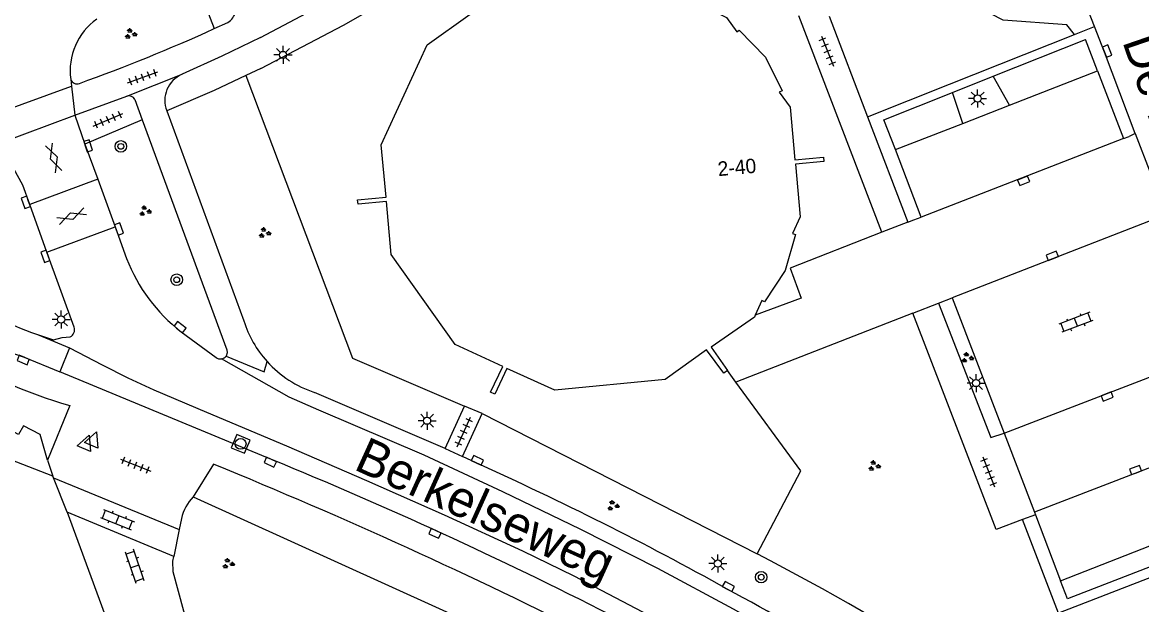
# Model space of a CAD drawing. Extents: x 137999 to 141000, y 397500 to 400501.
# Drawn here: x 138476 to 138553.6, y 400114.3 to 400154.7 of the extents above; entities that cross this region are included whole.
import ezdxf

# ---------------------------------------------------------------- set-up
doc = ezdxf.new("R2010")
doc.units = 0
for name, color, linetype in [('gg-afsc-erfafscheiding', 7, 'Continuous'), ('gg-anno-huisnummerreeks BGT', 7, 'Continuous'), ('gg-anno-openbare ruimte label', 7, 'Continuous'), ('gg-bbg-hoofdgebouw', 7, 'Continuous'), ('gg-knt-verharding', 7, 'Continuous'), ('gg-knt-verharding nz', 7, 'Continuous'), ('gt-grn-groengrens', 7, 'Continuous'), ('gt-grn-weggrens', 7, 'Continuous'), ('gt-symb-boom', 7, 'Continuous'), ('gt-symb-gesloten verharding', 7, 'Continuous'), ('gt-symb-groenvak', 7, 'Continuous'), ('gt-symb-klinker verharding', 7, 'Continuous'), ('gt-symb-kolk', 7, 'Continuous'), ('gt-symb-lichtmast', 7, 'Continuous'), ('gt-symb-rioolschacht', 7, 'Continuous'), ('gt-symb-tegel verharding', 7, 'Continuous'), ('gt-symb-waterafsluiter', 7, 'Continuous')]:
    doc.layers.add(name, color=color, linetype=linetype)

# ---------------------------------------------------------------- blocks, each defined once
blk = doc.blocks.new('gt0-TEG1')
at = {"layer": 'gt-symb-tegel verharding'}
for p, q in [((-1.125, 0), (1.125, 0)), ((-0.9, -0.25), (-0.9, 0.25)), ((-0.45, -0.25), (-0.45, 0.25)), ((0, -0.25), (0, 0.25)), ((0.45, -0.25), (0.45, 0.25)), ((0.9, -0.25), (0.9, 0.25))]:
    blk.add_line(p, q, dxfattribs=at)
blk = doc.blocks.new('gt0-KOLK')
at = {"layer": 'gt-symb-kolk'}
blk.add_lwpolyline([(0, 0), (0.375, 0), (0.375, 0.4), (-0.375, 0.4), (-0.375, 0), (0, 0)], dxfattribs=at)
blk = doc.blocks.new('gt0-GRVAK')
at = {"layer": 'gt-symb-groenvak'}
for p, q in [((-0.11, 0.189), (-0.228, 0.24)), ((-0.182, 0.153), (0.088, 0.153)), ((-0.091, 0.211), (-0.156, 0.322)), ((-0.047, 0.214), (-0.047, 0.393)), ((-0.004, 0.211), (0.061, 0.322)), ((0.015, 0.189), (0.133, 0.24)), ((0.262, -0.052), (0.197, 0.059)), ((0.305, -0.049), (0.305, 0.13)), ((0.349, -0.052), (0.414, 0.059)), ((-0.245, -0.228), (-0.363, -0.177)), ((-0.318, -0.264), (-0.047, -0.264)), ((-0.226, -0.206), (-0.291, -0.095)), ((-0.183, -0.203), (-0.183, -0.024)), ((-0.139, -0.206), (-0.074, -0.095)), ((-0.12, -0.228), (-0.002, -0.177)), ((0.243, -0.074), (0.125, -0.023)), ((0.17, -0.11), (0.441, -0.11)), ((0.368, -0.074), (0.486, -0.023))]:
    blk.add_line(p, q, dxfattribs=at)
blk = doc.blocks.new('gt0-RS')
at = {"layer": 'gt-symb-rioolschacht'}
blk.add_lwpolyline([(-0.5, -0.5), (0.5, -0.5), (0.5, 0.5), (-0.5, 0.5)], close=True, dxfattribs=at)
blk.add_circle((0, 0), 0.375, dxfattribs=at)
blk = doc.blocks.new('gt0-BOOM')
at = {"layer": 'gt-symb-boom'}
for radius in [0.4, 0.2]:
    blk.add_circle((0, 0), radius, dxfattribs=at)
blk = doc.blocks.new('gt0-KL1')
at = {"layer": 'gt-symb-klinker verharding'}
for p, q in [((-1.15, 0.3), (1.15, 0.3)), ((-1, -0.3), (-1, 0.3)), ((-0.5, 0.3), (-0.5, 0.45)), ((0, -0.3), (0, 0.3)), ((0.5, 0.3), (0.5, 0.45)), ((1, -0.3), (1, 0.3)), ((-1.15, -0.3), (1.15, -0.3)), ((-0.5, -0.45), (-0.5, -0.3)), ((0.5, -0.45), (0.5, -0.3))]:
    blk.add_line(p, q, dxfattribs=at)
blk = doc.blocks.new('gt0-LMAST')
at = {"layer": 'gt-symb-lichtmast'}
for p, q in [((-0.182, 0.173), (-0.447, 0.438)), ((-0.005, 0.246), (-0.005, 0.621)), ((0.172, 0.173), (0.437, 0.438)), ((-0.255, -0.004), (-0.63, -0.004)), ((-0.182, -0.181), (-0.447, -0.446)), ((-0.005, -0.254), (-0.005, -0.629)), ((0.437, -0.446), (0.172, -0.181)), ((0.245, -0.004), (0.62, -0.004))]:
    blk.add_line(p, q, dxfattribs=at)
blk.add_circle((-0.005, -0.004), 0.25, dxfattribs=at)
blk = doc.blocks.new('gt0-WAFSL')
at = {"layer": 'gt-symb-waterafsluiter'}
for p, q in [((-0.5, -0.333), (0, 0.667)), ((0, 0.667), (0.5, -0.333)), ((0.5, -0.333), (-0.5, -0.333))]:
    blk.add_line(p, q, dxfattribs=at)
blk = doc.blocks.new('gt0-GESVH1')
at = {"layer": 'gt-symb-gesloten verharding'}
for p, q in [((-0.992, -0.261), (0.008, 0.239)), ((0.008, -0.261), (-0.992, 0.239)), ((0.008, 0.239), (1.008, -0.261)), ((1.008, 0.239), (0.008, -0.261))]:
    blk.add_line(p, q, dxfattribs=at)

msp = doc.modelspace()

# ---------------------------------------------------------------- linework, layer by layer
at = {"layer": 'gg-afsc-erfafscheiding'}
for p, q in [((138525.508, 400129.748), (138524.926, 400130.546)), ((138507.907, 400127.568), (138506.674, 400128.071)), ((138507.907, 400127.568), (138526.986, 400117.834)), ((138487.857, 400121.801), (138512.401, 400110.668))]:
    msp.add_line(p, q, dxfattribs=at)
for points in [[(138491.502, 400150.998), (138498.907, 400131.399), (138506.674, 400128.071)], [(138478.116, 400123.227), (138445.741, 400135.798), (138423.774, 400127.805)], [(138526.986, 400117.834), (138530.004, 400123.586), (138525.508, 400129.748)]]:
    msp.add_lwpolyline(points, dxfattribs=at)
at = {"layer": 'gg-bbg-hoofdgebouw'}
for points in [[(138524.11, 400156.385), (138523.738, 400155.579), (138524.842, 400155.032), (138525.568, 400154.033), (138525.735, 400154.156), (138527.553, 400152.283), (138528.708, 400149.953), (138528.511, 400149.855), (138529.275, 400148.81), (138529.584, 400145.17), (138531.58, 400145.35), (138531.604, 400145.038), (138529.641, 400144.859), (138529.96, 400141.207), (138529.427, 400140.056), (138529.634, 400139.983), (138528.916, 400137.485), (138527.483, 400135.311), (138527.294, 400135.401), (138526.845, 400134.387)], [(138524.926, 400130.546), (138524.663, 400130.371), (138523.467, 400131.984), (138520.585, 400129.919), (138512.933, 400129.189), (138509.602, 400130.695), (138508.783, 400128.902), (138508.481, 400129.041), (138509.332, 400130.824), (138506.028, 400132.359), (138501.597, 400138.6), (138501.267, 400142.275), (138499.292, 400142.074), (138499.26, 400142.38), (138501.233, 400142.565), (138500.895, 400146.196), (138504.088, 400153.142), (138507.064, 400155.261)], [(138526.845, 400134.387), (138526.784, 400134.25), (138523.781, 400132.159), (138524.926, 400130.546)]]:
    msp.add_lwpolyline(points, dxfattribs=at)
at = {"layer": 'gg-knt-verharding'}
for p, q in [((138550.379, 400154.413), (138548.286, 400159.817)), ((138487.519, 400158.913), (138489.317, 400154.256)), ((138489.317, 400154.256), (138490.258, 400154.688)), ((138535.626, 400140.14), (138529.879, 400155.154)), ((138531.974, 400155.114), (138534.644, 400148.132)), ((138492.552, 400151.494), (138491.502, 400150.998)), ((138544.485, 400148.951), (138550.582, 400151.33)), ((138550.582, 400151.33), (138552.383, 400146.632)), ((138479.357, 400150.739), (138479.411, 400150.261)), ((138479.411, 400150.261), (138479.636, 400148.25)), ((138479.636, 400148.25), (138483.258, 400149.568)), ((138483.814, 400149.342), (138484.308, 400147.922)), ((138479.636, 400148.25), (138480.335, 400146.252)), ((138486.028, 400148.551), (138491.361, 400134.001)), ((138541.242, 400147.686), (138544.485, 400148.951)), ((138484.308, 400147.922), (138480.335, 400146.252)), ((138534.644, 400148.132), (138537.434, 400140.839)), ((138536.572, 400145.864), (138541.242, 400147.686)), ((138552.383, 400146.632), (138552.78, 400146.786)), ((138553.194, 400146.982), (138552.78, 400146.786)), ((138480.335, 400146.252), (138481.227, 400143.812)), ((138538.351, 400141.18), (138536.572, 400145.864)), ((138481.227, 400143.812), (138476.511, 400142.063)), ((138481.227, 400143.812), (138482.432, 400140.516)), ((138477.71, 400138.752), (138476.511, 400142.063)), ((138477.71, 400138.752), (138482.432, 400140.516)), ((138482.432, 400140.516), (138483.236, 400138.318)), ((138537.434, 400140.839), (138535.626, 400140.14)), ((138537.434, 400140.839), (138537.847, 400140.993)), ((138537.847, 400140.993), (138538.351, 400141.18)), ((138479.592, 400133.556), (138477.71, 400138.752)), ((138537.782, 400134.537), (138539.567, 400135.227)), ((138539.567, 400135.227), (138540.501, 400135.583)), ((138540.501, 400135.583), (138544.103, 400126.202)), ((138537.782, 400134.537), (138525.508, 400129.748)), ((138477.046, 400133.049), (138479.28, 400132.122)), ((138487.013, 400133.239), (138489.438, 400131.46)), ((138479.28, 400132.122), (138478.599, 400130.451)), ((138476.136, 400131.466), (138478.599, 400130.451)), ((138493.289, 400124.377), (138478.599, 400130.451)), ((138505.331, 400125.132), (138496.276, 400129.029)), ((138479.3, 400128.122), (138477.736, 400124.345)), ((138505.331, 400125.132), (138506.674, 400128.071)), ((138506.535, 400124.587), (138507.907, 400127.568)), ((138544.103, 400126.202), (138546.217, 400120.737)), ((138505.331, 400125.132), (138506.535, 400124.587)), ((138477.736, 400124.345), (138478.116, 400123.227)), ((138507.481, 400124.142), (138506.535, 400124.587)), ((138489.265, 400124.054), (138487.857, 400121.801)), ((138478.158, 400123.105), (138478.116, 400123.227)), ((138478.158, 400123.105), (138486.873, 400119.533)), ((138479.114, 400120.723), (138478.158, 400123.105)), ((138548.033, 400115.968), (138562.033, 400121.462)), ((138486.503, 400117.647), (138479.114, 400120.723)), ((138487.037, 400120.284), (138486.873, 400119.533)), ((138546.283, 400120.553), (138545.377, 400120.211)), ((138546.217, 400120.737), (138546.283, 400120.553)), ((138546.283, 400120.553), (138548.033, 400115.968)), ((138486.873, 400119.533), (138486.503, 400117.647))]:
    msp.add_line(p, q, dxfattribs=at)
for points in [[(138492.525, 400153.648), (138497.334, 400156.18), (138514.715, 400166.123)], [(138492.552, 400151.494), (138498.28, 400154.505), (138515.645, 400164.423)], [(138553.194, 400146.982), (138551.07, 400152.63), (138550.379, 400154.413)], [(138492.525, 400153.648), (138489.849, 400152.354), (138487.083, 400151.089)], [(138491.502, 400150.998), (138489.316, 400149.964), (138486.028, 400148.551)], [(138484.308, 400147.922), (138490.19, 400131.988), (138490.215, 400131.765), (138490.135, 400131.556)], [(138476.511, 400142.063), (138476.027, 400143.399), (138475.399, 400144.536)], [(138535.626, 400140.14), (138529.277, 400137.653), (138530.039, 400135.575), (138526.845, 400134.387)], [(138539.567, 400135.227), (138543.178, 400125.898), (138544.103, 400126.202)], [(138545.377, 400120.211), (138543.559, 400119.524), (138537.782, 400134.537)], [(138477.046, 400133.049), (138478.166, 400132.668), (138478.763, 400132.83), (138479.315, 400132.884)], [(138490.135, 400131.556), (138492.768, 400130.464), (138492.98, 400131.176)], [(138479.114, 400120.723), (138491.94, 400085.845), (138495.164, 400087.093)], [(138487.565, 400112.492), (138486.47, 400116.59), (138486.44, 400117.32), (138486.503, 400117.647)]]:
    msp.add_lwpolyline(points, dxfattribs=at)
for centre, radius, start, end in [((138489.644, 400155.696), 1.18, 301.34358, 31.43274), ((138483.752, 400151.322), 4.434, 125.73161, 187.55411), ((138438.334, 400266.497), 123.277, 289.73447, 294.4289), ((138479.786, 400150.876), 0.451, 197.69906, 292.64225), ((138487.837, 400149.287), 1.953, 112.70289, 202.15359), ((138483.406, 400149.135), 0.458, 26.89224, 108.86675), ((138485.35, 400157.267), 25.602, 219.38672, 251.07314), ((138494.277, 400142.585), 11.837, 201.12919, 232.14351), ((138488.875, 400161.472), 34.697, 222.48809, 253.98039), ((138484.416, 400155.49), 25.41, 227.78854, 250.9841), ((138479.074, 400133.377), 0.548, 296.09682, 19.10003), ((138498.686, 400136.322), 7.684, 197.58423, 222.04959), ((138489.742, 400131.824), 0.474, 230.07497, 277.95244), ((138489.743, 400131.825), 0.476, 277.87508, 325.53524), ((138498.68, 400136.322), 7.679, 222.07973, 251.76018), ((138374.644, 399834.311), 313.393, 63.02224, 67.75411), ((138413.968, 399916.187), 228.013, 60.89039, 65.78749), ((138351.331, 399785.858), 365.243, 63.21729, 67.81189), ((138490.212, 400119.548), 3.259, 136.26642, 166.94754), ((138416.808, 399916.003), 226.806, 56.36748, 61.53986)]:
    msp.add_arc(centre, radius, start, end, dxfattribs=at)
at = {"layer": 'gg-knt-verharding nz'}
for p, q in [((138472.145, 400147.627), (138479.411, 400150.261)), ((138474.416, 400146.321), (138479.636, 400148.25)), ((138552.383, 400146.632), (138538.351, 400141.18)), ((138554.551, 400141.055), (138540.501, 400135.583)), ((138544.103, 400126.202), (138558.148, 400131.62)), ((138560.226, 400126.135), (138546.217, 400120.737))]:
    msp.add_line(p, q, dxfattribs=at)
for points in [[(138479.28, 400132.122), (138481.548, 400130.939), (138483.308, 400130.053), (138485.128, 400129.219), (138488.778, 400127.664), (138494.336, 400125.326), (138499.885, 400122.928), (138505.262, 400120.55), (138510.696, 400118.048), (138514.271, 400116.316), (138519.5, 400113.574), (138524.652, 400110.756), (138529.798, 400107.83), (138534.901, 400104.743), (138540.002, 400101.42), (138544.865, 400098.019), (138551.258, 400093.357), (138559.167, 400087.504)], [(138560.982, 400089.962), (138555.25, 400094.271), (138548.84, 400098.994), (138540.701, 400104.736), (138535.687, 400107.938), (138530.56, 400111.019), (138525.325, 400114.011), (138520.084, 400116.82), (138514.743, 400119.522), (138509.324, 400122.14), (138503.869, 400124.67), (138496.576, 400127.8), (138494.507, 400128.707), (138489.808, 400131.354)]]:
    msp.add_lwpolyline(points, dxfattribs=at)
at = {"layer": 'gt-grn-groengrens'}
for p, q in [((138548.996, 400153.86), (138550.379, 400154.413)), ((138540.329, 400150.401), (138548.996, 400153.86)), ((138543.348, 400150.96), (138549.745, 400153.513)), ((138550.582, 400151.33), (138549.745, 400153.513)), ((138540.534, 400149.837), (138543.348, 400150.96)), ((138544.485, 400148.951), (138543.348, 400150.96)), ((138534.644, 400148.132), (138540.329, 400150.401)), ((138535.777, 400147.938), (138540.534, 400149.837)), ((138541.242, 400147.686), (138540.534, 400149.837)), ((138536.572, 400145.864), (138535.777, 400147.938))]:
    msp.add_line(p, q, dxfattribs=at)
for points in [[(138548.996, 400153.86), (138548.47, 400154.525), (138544.037, 400154.841), (138542.333, 400155.713), (138540.69, 400159.084), (138539.556, 400162.308)], [(138477.736, 400124.345), (138477.226, 400126.116), (138476.085, 400126.726), (138475.742, 400126.116), (138469.578, 400129.407), (138466.267, 400131.601), (138463.87, 400133.552), (138462.044, 400135.258), (138460.217, 400137.452), (138458.09, 400138.533)], [(138562.033, 400121.462), (138562.539, 400120.154), (138548.512, 400114.73), (138548.033, 400115.968)], [(138563.592, 400119.808), (138547.882, 400113.733), (138545.377, 400120.211)]]:
    msp.add_lwpolyline(points, dxfattribs=at)
msp.add_arc((138443.068, 399956.012), 182.287, 52.24467, 62.58967, dxfattribs=at)
at = {"layer": 'gt-grn-weggrens'}
for p, q in [((138483.258, 400149.568), (138487.083, 400151.089)), ((138553.194, 400146.982), (138555.371, 400141.342))]:
    msp.add_line(p, q, dxfattribs=at)

# ---------------------------------------------------------------- block references
at = {"layer": 'gt-symb-boom'}
for p in [(138482.835, 400146.093), (138486.709, 400136.845), (138527.26, 400116.22)]:
    msp.add_blockref('gt0-BOOM', p, dxfattribs=at)
at = {"layer": 'gt-symb-gesloten verharding'}
for p, rotation in [((138478.176, 400145.265), 109.26841496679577), ((138479.413, 400141.262), 20.556045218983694)]:
    msp.add_blockref('gt0-GESVH1', p, dxfattribs=dict(at, rotation=rotation))
at = {"layer": 'gt-symb-groenvak'}
for p in [(138483.503, 400153.891), (138484.508, 400141.6), (138492.791, 400140.093), (138541.551, 400131.431), (138535.088, 400123.935), (138516.973, 400121.175), (138490.281, 400117.156)]:
    msp.add_blockref('gt0-GRVAK', p, dxfattribs=at)
at = {"layer": 'gt-symb-klinker verharding'}
for p, rotation in [((138549.082, 400133.893), -158.84735479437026), ((138482.597, 400120.213), -21.769501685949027), ((138483.804, 400116.968), 108.85183578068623)]:
    msp.add_blockref('gt0-KL1', p, dxfattribs=dict(at, rotation=rotation))
at = {"layer": 'gt-symb-kolk'}
for p, rotation in [((138551.07, 400152.63), -68.82666847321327), ((138480.378, 400146.07), -71.87318748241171), ((138545.393, 400143.892), -158.5922600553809), ((138476.433, 400142.279), 109.89485316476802), ((138482.513, 400140.295), -70.06446242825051), ((138477.788, 400138.536), 109.94587550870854), ((138547.526, 400138.321), 21.28016631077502), ((138486.812, 400133.404), -39.277311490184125), ((138476.136, 400131.466), 157.61363443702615), ((138551.191, 400128.937), -158.9007877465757), ((138493.289, 400124.377), 154.5883992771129), ((138507.481, 400124.142), -25.207221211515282), ((138553.298, 400123.466), 21.04574081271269), ((138504.707, 400119.44), 155.35690478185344), ((138524.892, 400115.4), -27.974729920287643)]:
    msp.add_blockref('gt0-KOLK', p, dxfattribs=dict(at, rotation=rotation))
at = {"layer": 'gt-symb-lichtmast'}
for p in [(138494.089, 400152.435), (138542.278, 400149.414), (138478.695, 400134.094), (138542.166, 400129.685), (138504.082, 400127.076), (138524.257, 400117.17)]:
    msp.add_blockref('gt0-LMAST', p, dxfattribs=at)
at = {"layer": 'gt-symb-rioolschacht', "rotation": -22.76972663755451}
msp.add_blockref('gt0-RS', (138491.145, 400125.464), dxfattribs=at)
at = {"layer": 'gt-symb-tegel verharding'}
for p, rotation in [((138531.857, 400152.695), -67.97515406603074), ((138484.351, 400150.873), 19.88516511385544), ((138481.945, 400147.925), 22.76972663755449), ((138506.631, 400126.287), 65.28090615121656), ((138483.861, 400123.991), -21.769501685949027), ((138543.045, 400123.526), -68.71983368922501)]:
    msp.add_blockref('gt0-TEG1', p, dxfattribs=dict(at, rotation=rotation))
at = {"layer": 'gt-symb-waterafsluiter'}
for p, rotation in [((138480.898, 400125.676), -22.589003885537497), ((138480.39, 400125.443), -22.589003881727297)]:
    msp.add_blockref('gt0-WAFSL', p, dxfattribs=dict(at, rotation=rotation))

# ---------------------------------------------------------------- texts
at = {"layer": 'gg-anno-huisnummerreeks BGT'}
msp.add_text('2-40', height=1, rotation=5.2, dxfattribs=at).set_placement((138524.287, 400144.025))
at = {"layer": 'gg-anno-openbare ruimte label'}
for s, rotation, p in [('De Ruiter', 289, (138552.296, 400153.368)), ('Berkelseweg', 335.6, (138498.914, 400123.726))]:
    msp.add_text(s, height=2.5, rotation=rotation, dxfattribs=at).set_placement(p)

doc.saveas('drawing.dxf')
